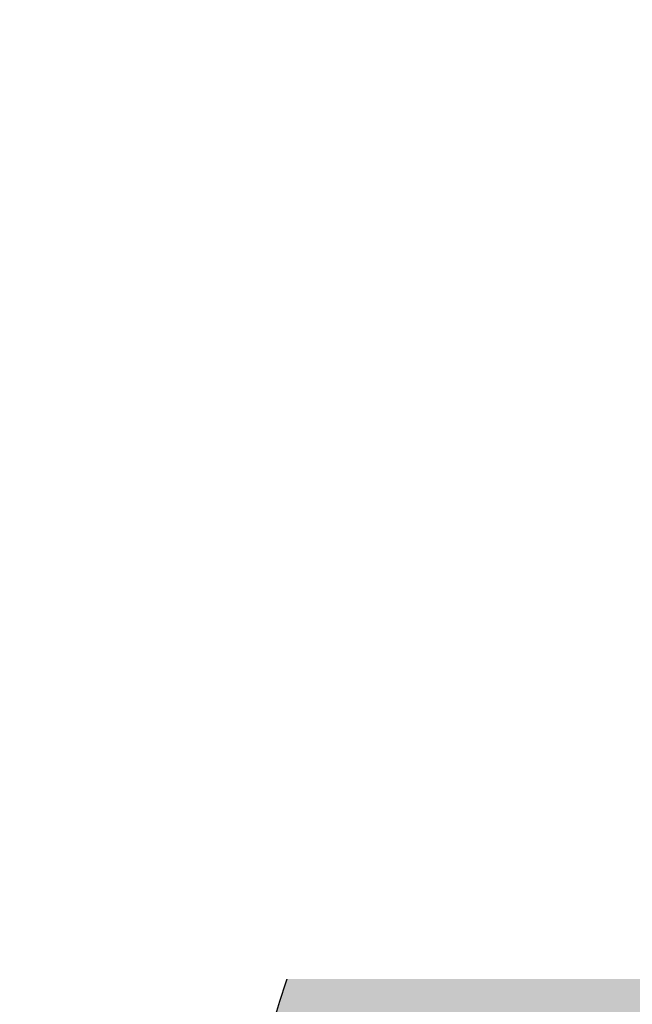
# Model space of a CAD drawing. Header units: millimetres. Extents: x -57162 to 485422, y -209335 to -9481.
# Tile 595 of 656: x 141875 to 141967, y -39586 to -39436. Entities that reach past the tile are written whole.
import ezdxf
from ezdxf import colors
from ezdxf.entities.mleader import LeaderData, LeaderLine
from ezdxf.math import Vec2, Vec3

# ---------------------------------------------------------------- set-up
doc = ezdxf.new("R2010")
doc.units = ezdxf.units.MM
doc.linetypes.add('DASHDOT', pattern=[25.4, 12.7, -6.35, 0, -6.35])
doc.layers.add('dim_light', color=12, linetype='Continuous', lineweight=9)
doc.layers.add('dim_pot', color=128, linetype='Continuous', lineweight=9)
for name, color, linetype, lineweight, true_color in [('dim_razv', 7, 'DASHDOT', 9, 0x183018), ('EOM vinoski', 7, 'Continuous', 5, 0x423200), ('pol', 7, 'Continuous', 15, 0x55666d)]:
    doc.layers.add(name, color=color, linetype=linetype, lineweight=lineweight, true_color=true_color)
doc.layers.add('Knauf_узлы', color=7, linetype='Continuous')
doc.styles.add('fl_iso paper', font='isocpeur.ttf', dxfattribs={"width": 0.8, "oblique": 10})
doc.styles.add('In tre', font='isocpeur.ttf', dxfattribs={"width": 0.8, "oblique": 10})

# ---------------------------------------------------------------- blocks, each defined once
blk = doc.blocks.new('_DOT')
at = {"color": 0, "linetype": 'ByBlock'}
blk.add_line((-0.5, 0), (-1, 0), dxfattribs=at)
at = {"color": 0, "linetype": 'ByBlock', "const_width": 0.5}
blk.add_lwpolyline([(-0.25, 0, 1), (0.25, 0, 1)], format="xyb", close=True, dxfattribs=at)

msp = doc.modelspace()

# ---------------------------------------------------------------- hatches: boundary and pattern name
at = {"layer": 'Knauf_узлы', "linetype": 'Continuous', "lineweight": -3, "ltscale": 10}
h = msp.add_hatch(color=9, dxfattribs=at)
edge = h.paths.add_edge_path()
edge.add_arc((142008.0203960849, -39493.7027071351), 1.000000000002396, 119.2099713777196, 140.0000000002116, ccw=False)
edge.add_line((142007.5323845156, -39492.82986997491), (141969.5473859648, -39492.82986997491))
edge.add_spline(control_points=[(141969.547385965, -39492.8298699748), (141968.4924326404, -39493.66399460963), (141967.4483426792, -39494.51772395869), (141966.415409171, -39495.39154947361)], knot_values=[1.117274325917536, 1.117274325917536, 1.117274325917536, 1.117274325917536, 1.143805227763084, 1.143805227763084, 1.143805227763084, 1.143805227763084], degree=3, periodic=0)
edge.add_line((141966.4154091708, -39495.3915494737), (142005.6271693, -39495.3915494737))
edge.add_arc((142008.0524849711, -39495.99805082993), 2.499999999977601, 140.0000000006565, 165.9599225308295, ccw=False)
edge.add_line((142006.1373738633, -39494.39108180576), (142007.2543516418, -39493.05991952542))
edge = h.paths.add_edge_path()
edge.add_arc((142008.0524849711, -39495.99805082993), 2.499999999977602, 165.9599225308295, 180, ccw=False)
edge.add_line((142005.6271693, -39495.3915494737), (141966.4154091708, -39495.3915494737))
edge.add_spline(control_points=[(141966.415409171, -39495.39154947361), (141964.7347799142, -39496.81330287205), (141963.0836848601, -39498.28825635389), (141961.4633864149, -39499.81852671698)], knot_values=[1.074107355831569, 1.074107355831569, 1.074107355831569, 1.074107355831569, 1.117274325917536, 1.117274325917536, 1.117274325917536, 1.117274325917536], degree=3, periodic=0)
edge.add_line((141961.4633864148, -39499.81852671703), (142005.5524849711, -39499.81852671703))
edge.add_line((142005.5524849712, -39499.81852671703), (142005.5524849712, -39495.99805082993))
edge = h.paths.add_edge_path()
edge.add_arc((142006.5063102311, -39501.59876930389), 1.516913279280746, 312.9080005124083, 356.5011903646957)
edge.add_arc((142006.5203960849, -39501.69134318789), 1.499999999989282, 0, 47.15635695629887)
edge.add_arc((142008.6453960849, -39499.40005534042), 1.625000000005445, 194.9230086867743, 227.1563569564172, ccw=False)
edge.add_line((142007.075202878, -39499.81852671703), (141961.4633864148, -39499.81852671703))
edge.add_spline(control_points=[(141961.4633864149, -39499.81852671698), (141958.6817217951, -39502.44563466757), (141954.5155232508, -39506.76548639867), (141950.5822103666, -39511.50181919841), (141949.2180364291, -39513.22923079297)], knot_values=[0.9593702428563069, 0.9593702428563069, 0.9593702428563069, 0.9593702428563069, 1.033477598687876, 1.074107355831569, 1.074107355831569, 1.074107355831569, 1.074107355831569], degree=3, periodic=0)
edge.add_line((141949.2180364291, -39513.229230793), (142008.0203960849, -39513.229230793))
edge.add_line((142008.0203960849, -39513.229230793), (142008.0203960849, -39510.69134318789))
edge.add_arc((142006.5203960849, -39510.69134318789), 1.499999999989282, 0, 47.15635695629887)
edge.add_arc((142008.6453960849, -39508.40005534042), 1.625000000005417, 132.8436430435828, 227.1563569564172, ccw=False)
edge.add_arc((142006.5203960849, -39506.10876749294), 1.49999999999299, 312.8436430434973, 360)
edge.add_arc((142006.5227949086, -39506.1935655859), 1.499999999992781, 3.240776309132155, 47.21635079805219)
edge.add_arc((142008.6453976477, -39503.9000567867), 1.625000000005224, 132.9080061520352, 227.2162024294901, ccw=False)
edge = h.paths.add_edge_path()
edge.add_arc((142000.7043293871, -39519.61459382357), 1.499999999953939, 320.0000000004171, 367.156356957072)
edge.add_arc((142003.8049852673, -39519.22528917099), 1.625000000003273, 92.84364304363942, 187.1563569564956, ccw=False)
edge.add_arc((142003.6499522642, -39516.10413717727), 1.499999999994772, 272.8436430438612, 320.0000000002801)
edge.add_line((142004.7990189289, -39517.06831859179), (142008.0203960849, -39513.229230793))
edge.add_line((142008.0203960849, -39513.229230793), (141949.2180364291, -39513.229230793))
edge.add_spline(control_points=[(141949.2180364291, -39513.22923079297), (141945.9293963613, -39517.39353479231), (141942.807305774, -39521.84969919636), (141939.8441369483, -39526.56964672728)], knot_values=[0.8614233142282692, 0.8614233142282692, 0.8614233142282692, 0.8614233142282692, 0.9593702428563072, 0.9593702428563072, 0.9593702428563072, 0.9593702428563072], degree=3, periodic=0)
edge.add_line((141939.8441369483, -39526.56964672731), (141979.3071362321, -39526.56964672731))
edge.add_arc((141979.6550950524, -39527.5071565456), 1.000000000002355, 69.63748183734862, 110.36251816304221, ccw=False)
edge.add_line((141980.0030538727, -39526.56964672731), (141996.8264579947, -39526.56964672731))
edge.add_line((141996.8264579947, -39526.56964672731), (142001.8533960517, -39520.57877523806))
edge = h.paths.add_edge_path()
edge.add_line((141977.6099872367, -39528.38869730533), (141978.8890506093, -39526.86436893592))
edge.add_arc((141979.6550950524, -39527.5071565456), 1.000000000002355, 110.36251816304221, 140.0000000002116, ccw=False)
edge.add_line((141979.3071362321, -39526.56964672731), (141939.8441369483, -39526.56964672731))
edge.add_spline(control_points=[(141939.8441369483, -39526.56964672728), (141939.1575874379, -39527.66323195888), (141938.4795692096, -39528.77097766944), (141937.8099873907, -39529.89253463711)], knot_values=[0.838729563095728, 0.838729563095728, 0.838729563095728, 0.838729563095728, 0.861423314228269, 0.861423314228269, 0.861423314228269, 0.861423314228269], degree=3, periodic=0)
edge.add_line((141937.8099873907, -39529.89253463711), (141976.7417463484, -39529.89253463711))
edge.add_arc((141981.4402094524, -39531.60263535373), 4.999999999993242, 140.0000000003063, 160.0000000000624, ccw=False)
h = msp.add_hatch(color=9, dxfattribs=at)
edge = h.paths.add_edge_path()
edge.add_arc((141981.4402094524, -39531.60263535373), 4.999999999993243, 160.0000000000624, 180, ccw=False)
edge.add_line((141976.7417463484, -39529.89253463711), (141937.8099873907, -39529.89253463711))
edge.add_spline(control_points=[(141937.8099873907, -39529.89253463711), (141933.6310658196, -39536.89227458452), (141929.7807527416, -39544.42997993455), (141926.2359847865, -39552.42075549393)], knot_values=[0.6970957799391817, 0.6970957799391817, 0.6970957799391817, 0.6970957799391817, 0.8387295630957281, 0.8387295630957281, 0.8387295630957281, 0.8387295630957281], degree=3, periodic=0)
edge.add_line((141926.2359847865, -39552.42075549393), (141976.4402094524, -39552.42075549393))
edge.add_line((141976.4402094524, -39552.42075549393), (141976.4402094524, -39531.60263535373))
msp.add_hatch(color=9, dxfattribs=at).paths.add_polyline_path([(142114.6705250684, -39693.21227040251), (142232.7919948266, -39552.42075549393), (141926.2359847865, -39552.42075549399), (141926.0318698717, -39552.8821457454), (141925.8284316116, -39553.34453719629), (141925.6256690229, -39553.80792622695), (141925.4235811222, -39554.27230921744), (141925.2221669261, -39554.73768254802), (141925.0214254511, -39555.20404259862), (141924.821355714, -39555.67138574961), (141924.6219567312, -39556.13970838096), (141924.4232275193, -39556.60900687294), (141924.2251670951, -39557.07927760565), (141924.027774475, -39557.55051695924), (141923.8310486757, -39558.0227213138), (141923.6349887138, -39558.49588704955), (141923.4395936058, -39558.97001054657), (141923.2448623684, -39559.44508818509), (141923.0507940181, -39559.92111634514), (141922.8573875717, -39560.39809140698), (141922.6646420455, -39560.87600975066), (141922.4725564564, -39561.35486775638), (141922.2811298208, -39561.83466180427), (141922.0903611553, -39562.31538827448), (141921.9002494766, -39562.79704354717), (141921.7107938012, -39563.27962400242), (141921.5219931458, -39563.76312602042), (141921.3338465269, -39564.24754598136), (141921.1463529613, -39564.73288026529), (141920.9595114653, -39565.21912525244), (141920.7733210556, -39565.70627732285), (141920.587780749, -39566.19433285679), (141920.4028895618, -39566.68328823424), (141920.2186465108, -39567.17313983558), (141920.0350506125, -39567.66388404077), (141919.8521008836, -39568.15551723), (141919.6697963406, -39568.64803578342), (141919.4881360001, -39569.14143608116), (141919.3071188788, -39569.63571450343), (141919.1267439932, -39570.13086743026), (141918.9470103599, -39570.62689124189), (141918.7679169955, -39571.12378231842), (141918.5894629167, -39571.62153704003), (141918.41164714, -39572.12015178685), (141918.2344686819, -39572.61962293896), (141918.0579265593, -39573.11994687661), (141917.8820197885, -39573.62111997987), (141917.7067473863, -39574.12313862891), (141917.5321083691, -39574.6259992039), (141917.3581017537, -39575.12969808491), (141917.1847265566, -39575.63423165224), (141917.0119817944, -39576.13959628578), (141916.8398664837, -39576.6457883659), (141916.6683796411, -39577.15280427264), (141916.4975202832, -39577.66064038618), (141916.3272874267, -39578.16929308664), (141916.157680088, -39578.67875875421), (141915.9886972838, -39579.18903376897), (141915.8203380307, -39579.70011451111), (141915.6526013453, -39580.21199736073), (141915.4854862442, -39580.72467869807), (141915.318991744, -39581.23815490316), (141915.1531168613, -39581.75242235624), (141914.9878606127, -39582.26747743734), (141914.8232220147, -39582.78331652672), (141914.6592000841, -39583.29993600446), (141914.4957938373, -39583.81733225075), (141914.333002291, -39584.33550164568), (141914.1708244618, -39584.85444056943), (141914.0092593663, -39585.37414540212), (141913.8483060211, -39585.89461252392), (141913.6879634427, -39586.41583831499), (141913.5282306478, -39586.93781915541), (141913.369106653, -39587.46055142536), (141913.2105904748, -39587.984031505), (141913.0526811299, -39588.50825577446), (141912.895377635, -39589.03322061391), (141912.7386790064, -39589.55892240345), (141912.5825842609, -39590.08535752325), (141912.4270924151, -39590.61252235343), (141912.2722024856, -39591.14041327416), (141912.1179134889, -39591.66902666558), (141911.9642244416, -39592.19835890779), (141911.8111343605, -39592.72840638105), (141911.6586422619, -39593.25916546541), (141911.5067471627, -39593.79063254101), (141911.3554480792, -39594.32280398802), (141911.2047440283, -39594.85567618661), (141911.0546340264, -39595.38924551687), (141910.9051170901, -39595.92350835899), (141910.7561922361, -39596.45846109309), (141910.6078584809, -39596.99410009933), (141910.4601148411, -39597.53042175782), (141910.3129603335, -39598.06742244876), (141910.1663939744, -39598.60509855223), (141910.0204147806, -39599.14344644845), (141909.8750217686, -39599.68246251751), (141909.730213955, -39600.22214313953), (141909.5859903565, -39600.76248469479), (141909.4423499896, -39601.3034835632), (141909.299291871, -39601.84513612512), (141909.1568150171, -39602.38743876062), (141909.0149184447, -39602.93038784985), (141908.8736011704, -39603.47397977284), (141908.7328622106, -39604.01821090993), (141908.5927005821, -39604.56307764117), (141908.4531153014, -39605.10857634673), (141908.314105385, -39605.6547034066), (141908.1756698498, -39606.20145520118), (141908.0378077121, -39606.74882811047), (141907.9005179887, -39607.29681851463), (141907.763799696, -39607.84542279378), (141907.6276518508, -39608.39463732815), (141907.4920734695, -39608.94445849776), (141907.3570635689, -39609.49488268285), (141907.2226211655, -39610.04590626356), (141907.0887452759, -39610.59752561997), (141906.9554349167, -39611.14973713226), (141906.8226891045, -39611.70253718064), (141906.6905068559, -39612.25592214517), (141906.5588871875, -39612.80988840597), (141906.4278291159, -39613.36443234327), (141906.2973316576, -39613.91955033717), (141906.1673938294, -39614.47523876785), (141906.0380146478, -39615.03149401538), (141905.9091931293, -39615.58831245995), (141905.7809282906, -39616.14569048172), (141905.6532191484, -39616.7036244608), (141905.526064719, -39617.26211077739), (141905.3994640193, -39617.82114581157), (141905.2734160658, -39618.38072594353), (141905.147919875, -39618.94084755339), (141905.0229744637, -39619.50150702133), (141904.8985788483, -39620.06270072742), (141904.7747320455, -39620.62442505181), (141904.6514330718, -39621.18667637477), (141904.5286809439, -39621.74945107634), (141904.4064746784, -39622.31274553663), (141904.2848132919, -39622.87655613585), (141904.1636958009, -39623.44087925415), (141904.0431212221, -39624.00571127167), (141903.923088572, -39624.57104856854), (141903.8035968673, -39625.13688752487), (141903.6846451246, -39625.70322452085), (141903.5662323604, -39626.27005593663), (141903.4483575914, -39626.83737815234), (141903.3310198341, -39627.40518754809), (141903.2142181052, -39627.97348050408), (141903.0979514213, -39628.54225340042), (141902.9822187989, -39629.11150261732), (141902.8670192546, -39629.68122453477), (141902.7523518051, -39630.25141553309), (141902.6382154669, -39630.82207199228), (141902.5246092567, -39631.3931902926), (141902.411532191, -39631.96476681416), (141902.2989832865, -39632.53679793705), (141902.1869615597, -39633.10928004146), (141902.0754660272, -39633.68220950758), (141901.9644957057, -39634.25558271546), (141901.8540496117, -39634.82939604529), (141901.7441267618, -39635.40364587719), (141901.6347261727, -39635.97832859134), (141901.5258468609, -39636.55344056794), (141901.417487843, -39637.128978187), (141901.3096481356, -39637.70493782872), (141901.2023267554, -39638.28131587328), (141901.0955227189, -39638.85810870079), (141900.9892350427, -39639.43531269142), (141900.8834627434, -39640.01292422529), (141900.7782048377, -39640.59093968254), (141900.673460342, -39641.16935544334), (141900.5692282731, -39641.74816788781), (141900.4655076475, -39642.32737339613), (141900.3622974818, -39642.90696834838), (141900.2595967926, -39643.48694912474), (141900.1574045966, -39644.06731210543), (141900.0557199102, -39644.64805367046), (141899.9545417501, -39645.22917020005), (141899.853869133, -39645.81065807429), (141899.7537010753, -39646.39251367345), (141899.6540365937, -39646.97473337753), (141899.5548747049, -39647.55731356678), (141899.4562144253, -39648.14025062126), (141899.3580547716, -39648.72354092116), (141899.2603947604, -39649.30718084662), (141899.1632334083, -39649.89116677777), (141899.0665697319, -39650.4754950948), (141898.9704027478, -39651.06016217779), (141898.8747314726, -39651.64516440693), (141898.7795549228, -39652.23049816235), (141898.6848721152, -39652.81615982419), (141898.5906820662, -39653.4021457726), (141898.4969837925, -39653.98845238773), (141898.4037763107, -39654.57507604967), (141898.3110586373, -39655.16201313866), (141898.2188297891, -39655.74926003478), (141898.1270887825, -39656.33681311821), (141898.0358346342, -39656.92466876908), (141897.9450663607, -39657.51282336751), (141897.8547829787, -39658.10127329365), (141897.7649835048, -39658.69001492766), (141897.6756669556, -39659.27904464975), (141897.5868323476, -39659.8683588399), (141897.4984786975, -39660.45795387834), (141897.4106050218, -39661.04782614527), (141897.3232103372, -39661.63797202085), (141897.2362936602, -39662.22838788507), (141897.1498540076, -39662.81907011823), (141897.0638903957, -39663.41001510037), (141896.9784018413, -39664.00121921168), (141896.893387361, -39664.59267883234), (141896.8088459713, -39665.18439034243), (141896.7247766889, -39665.77635012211), (141896.6411785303, -39666.36855455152), (141896.5580505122, -39666.96100001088), (141896.475391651, -39667.55368288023), (141896.3932009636, -39668.14659953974), (141896.3114774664, -39668.73974636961), (141896.230220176, -39669.33311974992), (141896.1494281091, -39669.92671606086), (141896.0691002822, -39670.52053168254), (141895.9892357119, -39671.11456299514), (141895.9098334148, -39671.70880637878), (141895.8308924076, -39672.30325821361), (141895.7524117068, -39672.89791487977), (141895.674390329, -39673.49277275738), (141895.5968272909, -39674.08782822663), (141895.519721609, -39674.68307766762), (141895.4430722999, -39675.27851746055), (141895.3668783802, -39675.87414398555), (141895.2911388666, -39676.46995362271), (141895.2158527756, -39677.06594275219), (141895.1410191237, -39677.66210775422), (141895.0666369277, -39678.25844500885), (141894.9927052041, -39678.8549508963), (141894.9192229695, -39679.45162179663), (141894.8461892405, -39680.04845409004), (141894.7736030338, -39680.64544415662), (141894.7014633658, -39681.24258837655), (141894.6297692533, -39681.83988313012), (141894.5585197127, -39682.4373247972), (141894.4877137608, -39683.03490975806), (141894.417350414, -39683.6326343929), (141894.347428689, -39684.23049508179), (141894.2779476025, -39684.82848820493), (141894.2089061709, -39685.42661014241), (141894.1403034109, -39686.02485727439), (141894.0721383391, -39686.62322598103), (141894.0044099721, -39687.22171264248), (141893.9371173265, -39687.82031363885), (141893.8702594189, -39688.41902535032), (141893.8038352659, -39689.01784415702), (141893.737843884, -39689.61676643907), (141893.6722842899, -39690.21578857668), (141893.6071555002, -39690.81490694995), (141893.5424565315, -39691.414117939), (141893.4781864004, -39692.01341792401), (141893.4143441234, -39692.61280328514), (141893.3509287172, -39693.21227040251)])

# ---------------------------------------------------------------- linework, layer by layer
msp.add_open_spline([(141893.3509287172, -39693.21227040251), (141901.0876888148, -39619.82506290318), (141935.706789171, -39476.56323487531), (142066.8496121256, -39455.7604842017), (142149.727123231, -39455.11030419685), (142174.9279275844, -39452.94346966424)], degree=3, knots=[0, 0, 0, 0, 1, 2, 2.488944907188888, 2.488944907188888, 2.488944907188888, 2.488944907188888])

# ---------------------------------------------------------------- next in the draw order: leaders
at = {"layer": 'dim_razv', "color": 0, "linetype": 'ByBlock'}
ml = msp.add_multileader_mtext('Standard', dxfattribs=at)
ml.set_content('Плитка керамогранитная под камень, 600х1200мм', style='In tre')
ml.set_leader_properties()
ml.build(insert=Vec2(0, 0))
ml.multileader.update_dxf_attribs({"text_left_attachment_type": 6, "text_right_attachment_type": 6, "dogleg_length": 1, "arrow_head_size": 0, "scale": 49.99999999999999})
ctx = ml.context
ctx.base_point, ctx.scale, ctx.char_height, ctx.arrow_head_size, ctx.landing_gap_size, ctx.plane_origin = Vec3(63538.15605726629, -38905.94792289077), 49.99999999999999, 200, 0, 4.499999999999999, Vec3(73599.28029951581, -37039.40301085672)
ctx.left_attachment, ctx.right_attachment = 6, 6
notes = []
notes.append((ctx, [(1, (1, 1, 0), (63488.15605726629, -38905.94792289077), (1, 0), 49.99999999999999, [(1, [(62029.11951209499, -41354.07333287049), (63165.81667049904, -40419.0733328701)], 0, [])])]))
ctx.mtext.insert, ctx.mtext.width, ctx.mtext.defined_height, ctx.mtext.flow_direction = Vec3(63542.65605726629, -38665.94792289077), 2689.948577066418, 696.6098129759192, 5
ctx.mtext.has_bg_fill, ctx.mtext.bg_color, ctx.mtext.bg_scale_factor, ctx.mtext.bg_transparency, ctx.mtext.use_window_bg_color = 1, -1027028792, 1.5, 0, 1
for ctx, leaders in notes:
    for number, flags, end, landing, length, lines in leaders:
        leader = LeaderData()
        leader.index, (leader.has_last_leader_line, leader.has_dogleg_vector, leader.attachment_direction) = number, flags
        leader.last_leader_point, leader.dogleg_vector, leader.dogleg_length = Vec3(end), Vec3(landing), length
        for number, points, colour, breaks in lines:
            line = LeaderLine()
            line.index, line.vertices, line.color, line.breaks = number, Vec3.list(points), colors.encode_raw_color(colour), breaks
            leader.lines.append(line)
        ctx.leaders.append(leader)

# ---------------------------------------------------------------- next in the draw order: leaders
at = {"layer": 'dim_light'}
ml = msp.add_multileader_mtext('Standard', dxfattribs=at)
ml.set_content('\\pxsm1,ql;Контурная подсветка потолка светодиодной лентой', color=256, style='fl_iso paper')
ml.set_leader_properties(lineweight=5)
ml.set_arrow_properties(name='DOT')
ml.build(insert=Vec2(0, 0))
ml.multileader.update_dxf_attribs({"has_dogleg": 0, "text_left_attachment_type": 6, "text_right_attachment_type": 6, "dogleg_length": 0.75, "arrow_head_size": 60, "scale": 40})
ctx = ml.context
ctx.base_point, ctx.scale, ctx.char_height, ctx.arrow_head_size, ctx.landing_gap_size, ctx.plane_origin, ctx.plane_x_axis, ctx.plane_y_axis = Vec3(57237.51047690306, -37801.06351049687), 40, 250, 60, 80, Vec3(58864.08799274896, -31374.91616180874), Vec3(1, -2.449293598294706e-16), Vec3(2.449293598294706e-16, 1)
ctx.left_attachment, ctx.right_attachment = 6, 6
notes = []
notes.append((ctx, [(1, (1, 1, 0), (57207.51047690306, -37801.06351049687), (1, -2.449293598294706e-16), 30, [(1, [(53829.1195123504, -39205.072085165), (56679.11951236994, -40969.75131053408)], 0, [])])]))
ctx.mtext.insert, ctx.mtext.text_direction, ctx.mtext.width, ctx.mtext.defined_height, ctx.mtext.line_spacing_factor, ctx.mtext.flow_direction = Vec3(57317.51047690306, -37501.06351049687), Vec3(1, -2.449293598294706e-16), 4067.719967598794, 979.1234546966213, 0.7, 5
ctx.mtext.has_bg_fill, ctx.mtext.bg_color, ctx.mtext.bg_scale_factor, ctx.mtext.bg_transparency, ctx.mtext.use_window_bg_color = 1, -1027028792, 1.5, 0, 1
for ctx, leaders in notes:
    for number, flags, end, landing, length, lines in leaders:
        leader = LeaderData()
        leader.index, (leader.has_last_leader_line, leader.has_dogleg_vector, leader.attachment_direction) = number, flags
        leader.last_leader_point, leader.dogleg_vector, leader.dogleg_length = Vec3(end), Vec3(landing), length
        for number, points, colour, breaks in lines:
            line = LeaderLine()
            line.index, line.vertices, line.color, line.breaks = number, Vec3.list(points), colors.encode_raw_color(colour), breaks
            leader.lines.append(line)
        ctx.leaders.append(leader)

# ---------------------------------------------------------------- next in the draw order: leaders
at = {"layer": 'dim_razv', "color": 0, "linetype": 'ByBlock'}
ml = msp.add_multileader_mtext('Standard', dxfattribs=at)
ml.set_content('Плитка керамогранитная под камень, 600х1200мм', style='In tre')
ml.set_leader_properties()
ml.build(insert=Vec2(0, 0))
ml.multileader.update_dxf_attribs({"text_left_attachment_type": 6, "text_right_attachment_type": 6, "dogleg_length": 1, "arrow_head_size": 0, "scale": 49.99999999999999})
ctx = ml.context
ctx.base_point, ctx.scale, ctx.char_height, ctx.arrow_head_size, ctx.landing_gap_size, ctx.plane_origin = Vec3(42207.30869539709, -38360.02406073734), 49.99999999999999, 200, 0, 4.499999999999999, Vec3(49029.02991271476, -40767.00146680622)
ctx.left_attachment, ctx.right_attachment = 6, 6
notes = []
notes.append((ctx, [(0, (1, 1, 0), (44877.57409153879, -38360.02406073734), (-1, 0), 49.99999999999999, [(1, [(46154.11951207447, -39439.07333286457)], 0, [])])]))
ctx.mtext.insert, ctx.mtext.width, ctx.mtext.defined_height, ctx.mtext.flow_direction = Vec3(42211.80869539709, -38120.02406073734), 2761.718461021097, 696.6098129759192, 5
ctx.mtext.has_bg_fill, ctx.mtext.bg_color, ctx.mtext.bg_scale_factor, ctx.mtext.bg_transparency, ctx.mtext.use_window_bg_color = 1, -1027028792, 1.5, 0, 1
for ctx, leaders in notes:
    for number, flags, end, landing, length, lines in leaders:
        leader = LeaderData()
        leader.index, (leader.has_last_leader_line, leader.has_dogleg_vector, leader.attachment_direction) = number, flags
        leader.last_leader_point, leader.dogleg_vector, leader.dogleg_length = Vec3(end), Vec3(landing), length
        for number, points, colour, breaks in lines:
            line = LeaderLine()
            line.index, line.vertices, line.color, line.breaks = number, Vec3.list(points), colors.encode_raw_color(colour), breaks
            leader.lines.append(line)
        ctx.leaders.append(leader)

# ---------------------------------------------------------------- next in the draw order: leaders
at = {"layer": 'EOM vinoski', "linetype": 'ByBlock', "lineweight": 0}
ml = msp.add_multileader_mtext('Standard', dxfattribs=at)
ml.set_content('\\pxsm1;Элетровывод в стене, \\Pдля подключения бегущей строки', color=256, style='fl_iso paper')
ml.set_leader_properties(lineweight=5)
ml.set_arrow_properties(name='DOT')
ml.build(insert=Vec2(0, 0))
ml.multileader.update_dxf_attribs({"has_dogleg": 0, "text_left_attachment_type": 6, "text_right_attachment_type": 6, "dogleg_length": 0.5, "arrow_head_size": 40, "scale": 40})
ctx = ml.context
ctx.base_point, ctx.scale, ctx.char_height, ctx.arrow_head_size, ctx.landing_gap_size, ctx.plane_origin = Vec3(54729.60779888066, -39208.41633167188), 40, 200, 40, 80, Vec3(51156.67062333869, -36735.19063551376)
ctx.left_attachment, ctx.right_attachment = 6, 6
notes = []
notes.append((ctx, [(1, (1, 1, 0), (54709.60779888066, -39208.41633167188), (1, 0), 20, [(0, [(51629.11951241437, -38484.61654442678), (53929.11951241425, -38136.0436044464)], 0, [])])]))
ctx.mtext.insert, ctx.mtext.width, ctx.mtext.defined_height, ctx.mtext.line_spacing_factor, ctx.mtext.flow_direction = Vec3(54809.60779888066, -38948.41633167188), 3076.561588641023, 629.6778815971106, 0.9, 5
ctx.mtext.has_bg_fill, ctx.mtext.bg_color, ctx.mtext.bg_scale_factor, ctx.mtext.bg_transparency, ctx.mtext.use_window_bg_color = 1, -1027028792, 1.5, 0, 1
for ctx, leaders in notes:
    for number, flags, end, landing, length, lines in leaders:
        leader = LeaderData()
        leader.index, (leader.has_last_leader_line, leader.has_dogleg_vector, leader.attachment_direction) = number, flags
        leader.last_leader_point, leader.dogleg_vector, leader.dogleg_length = Vec3(end), Vec3(landing), length
        for number, points, colour, breaks in lines:
            line = LeaderLine()
            line.index, line.vertices, line.color, line.breaks = number, Vec3.list(points), colors.encode_raw_color(colour), breaks
            leader.lines.append(line)
        ctx.leaders.append(leader)

# ---------------------------------------------------------------- next in the draw order: leaders
ml = msp.add_multileader_mtext('Standard', dxfattribs=at)
ml.set_content('\\pxsm1;Розетки силовые для подключения вендинговых аппаратов', color=256, style='fl_iso paper')
ml.set_leader_properties(lineweight=5)
ml.set_arrow_properties(name='DOT')
ml.build(insert=Vec2(0, 0))
ml.multileader.update_dxf_attribs({"has_dogleg": 0, "text_left_attachment_type": 6, "text_right_attachment_type": 6, "dogleg_length": 0.5, "arrow_head_size": 40, "scale": 40})
ctx = ml.context
ctx.base_point, ctx.scale, ctx.char_height, ctx.arrow_head_size, ctx.landing_gap_size, ctx.plane_origin = Vec3(68938.66058611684, -39467.65541040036), 40, 200, 40, 80, Vec3(61720.10858397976, -38568.23238643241)
ctx.left_attachment, ctx.right_attachment = 6, 6
notes = []
notes.append((ctx, [(1, (1, 1, 0), (68918.66058611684, -39467.65541040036), (1, 0), 20, [(2, [(68018.69262232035, -40364.08103828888)], 0, [])])]))
ctx.mtext.insert, ctx.mtext.width, ctx.mtext.defined_height, ctx.mtext.line_spacing_factor, ctx.mtext.flow_direction = Vec3(69018.66058611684, -39207.65541040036), 3076.561588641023, 629.6778815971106, 0.9, 5
ctx.mtext.has_bg_fill, ctx.mtext.bg_color, ctx.mtext.bg_scale_factor, ctx.mtext.bg_transparency, ctx.mtext.use_window_bg_color = 1, -1027028792, 1.5, 0, 1
for ctx, leaders in notes:
    for number, flags, end, landing, length, lines in leaders:
        leader = LeaderData()
        leader.index, (leader.has_last_leader_line, leader.has_dogleg_vector, leader.attachment_direction) = number, flags
        leader.last_leader_point, leader.dogleg_vector, leader.dogleg_length = Vec3(end), Vec3(landing), length
        for number, points, colour, breaks in lines:
            line = LeaderLine()
            line.index, line.vertices, line.color, line.breaks = number, Vec3.list(points), colors.encode_raw_color(colour), breaks
            leader.lines.append(line)
        ctx.leaders.append(leader)

# ---------------------------------------------------------------- next in the draw order: leaders
at = {"layer": 'pol', "color": 1, "linetype": 'ByBlock', "true_color": 0xff0000}
ml = msp.add_multileader_mtext('Standard', dxfattribs=at)
ml.set_content('Лоток щелевой\\Pводоотводный в полу, модульный. Лщ-1', color=(255, 0, 0), style='In tre')
ml.set_leader_properties()
ml.build(insert=Vec2(0, 0))
ml.multileader.update_dxf_attribs({"text_left_attachment_type": 6, "text_right_attachment_type": 6, "dogleg_length": 1, "arrow_head_size": 0, "scale": 49.99999999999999})
ctx = ml.context
ctx.base_point, ctx.scale, ctx.char_height, ctx.arrow_head_size, ctx.landing_gap_size, ctx.plane_origin = Vec3(42986.29172050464, -38066.01593105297), 49.99999999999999, 200, 0, 4.499999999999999, Vec3(59001.8021421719, -35573.40596936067)
ctx.left_attachment, ctx.right_attachment = 6, 6
notes = []
notes.append((ctx, [(0, (1, 1, 0), (45252.0836562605, -38066.01593105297), (-1, 0), 49.99999999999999, [(1, [(47579.11951236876, -41113.57181608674)], 0, [])])]))
ctx.mtext.insert, ctx.mtext.width, ctx.mtext.defined_height, ctx.mtext.flow_direction = Vec3(42990.79172050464, -37806.01593105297), 2329.345139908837, 696.6098129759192, 5
ctx.mtext.has_bg_fill, ctx.mtext.bg_color, ctx.mtext.bg_scale_factor, ctx.mtext.bg_transparency, ctx.mtext.use_window_bg_color = 1, -1027028792, 1.5, 0, 1
for ctx, leaders in notes:
    for number, flags, end, landing, length, lines in leaders:
        leader = LeaderData()
        leader.index, (leader.has_last_leader_line, leader.has_dogleg_vector, leader.attachment_direction) = number, flags
        leader.last_leader_point, leader.dogleg_vector, leader.dogleg_length = Vec3(end), Vec3(landing), length
        for number, points, colour, breaks in lines:
            line = LeaderLine()
            line.index, line.vertices, line.color, line.breaks = number, Vec3.list(points), colors.encode_raw_color(colour), breaks
            leader.lines.append(line)
        ctx.leaders.append(leader)

# ---------------------------------------------------------------- next in the draw order: leaders
at = {"layer": 'dim_pot', "color": 0, "linetype": 'ByBlock'}
ml = msp.add_multileader_mtext('Standard', dxfattribs=at)
ml.set_content('Лючок 400х400 для обслуживания запотолочных пожарных извещателей, расположение уточнить по месту', style='In tre')
ml.set_leader_properties()
ml.build(insert=Vec2(0, 0))
ml.multileader.update_dxf_attribs({"text_left_attachment_type": 6, "text_right_attachment_type": 6, "dogleg_length": 1, "arrow_head_size": 0, "scale": 49.99999999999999})
ctx = ml.context
ctx.base_point, ctx.scale, ctx.char_height, ctx.arrow_head_size, ctx.landing_gap_size, ctx.plane_origin = Vec3(45050.38395697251, -37689.97001660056), 49.99999999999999, 200, 0, 4.499999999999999, Vec3(51910.1907999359, -32626.56385742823)
ctx.left_attachment, ctx.right_attachment = 6, 6
notes = []
notes.append((ctx, [(0, (1, 1, 0), (48659.13131883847, -37689.97001660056), (-1, 0), 49.99999999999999, [(0, [(52569.1195123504, -40639.07333285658), (52569.1195123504, -36789.07333288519)], 0, [])])]))
ctx.mtext.insert, ctx.mtext.width, ctx.mtext.defined_height, ctx.mtext.flow_direction = Vec3(45054.88395697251, -37429.97001660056), 3669.398800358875, 696.6098129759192, 5
ctx.mtext.has_bg_fill, ctx.mtext.bg_color, ctx.mtext.bg_scale_factor, ctx.mtext.bg_transparency, ctx.mtext.use_window_bg_color = 1, -1027028792, 1.5, 0, 1
for ctx, leaders in notes:
    for number, flags, end, landing, length, lines in leaders:
        leader = LeaderData()
        leader.index, (leader.has_last_leader_line, leader.has_dogleg_vector, leader.attachment_direction) = number, flags
        leader.last_leader_point, leader.dogleg_vector, leader.dogleg_length = Vec3(end), Vec3(landing), length
        for number, points, colour, breaks in lines:
            line = LeaderLine()
            line.index, line.vertices, line.color, line.breaks = number, Vec3.list(points), colors.encode_raw_color(colour), breaks
            leader.lines.append(line)
        ctx.leaders.append(leader)

# ---------------------------------------------------------------- next in the draw order: leaders
at = {"layer": 'dim_light'}
ml = msp.add_multileader_mtext('Standard', dxfattribs=at)
ml.set_content('Опуск LED-подсветки контурная подсветка зеркала', color=256, style='In tre')
ml.set_leader_properties()
ml.build(insert=Vec2(0, 0))
ml.multileader.update_dxf_attribs({"text_left_attachment_type": 6, "text_right_attachment_type": 6, "dogleg_length": 2.843600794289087, "arrow_head_size": 0, "scale": 49.99999999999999})
ctx = ml.context
ctx.base_point, ctx.scale, ctx.char_height, ctx.arrow_head_size, ctx.landing_gap_size, ctx.plane_origin = Vec3(62804.11008068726, -38362.26237354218), 49.99999999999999, 250, 0, 4.499999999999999, Vec3(65160.90237915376, -33183.8609031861)
ctx.left_attachment, ctx.right_attachment = 6, 6
notes = []
notes.append((ctx, [(0, (1, 1, 0), (65935.74788915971, -38362.26237354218), (-1, 0), 350.3925729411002, [(2, [(61079.11951209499, -40469.07333288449), (61879.11951209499, -40469.07333287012), (64129.11951209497, -40369.0733328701)], 0, []), (3, [(64929.11951209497, -40369.0733328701)], 0, [])])]))
ctx.mtext.insert, ctx.mtext.width, ctx.mtext.defined_height, ctx.mtext.flow_direction = Vec3(62808.61008068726, -38037.26237354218), 3147.623815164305, 696.6098129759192, 5
ctx.mtext.has_bg_fill, ctx.mtext.bg_color, ctx.mtext.bg_scale_factor, ctx.mtext.bg_transparency, ctx.mtext.use_window_bg_color = 1, -1027028792, 1.5, 0, 1
for ctx, leaders in notes:
    for number, flags, end, landing, length, lines in leaders:
        leader = LeaderData()
        leader.index, (leader.has_last_leader_line, leader.has_dogleg_vector, leader.attachment_direction) = number, flags
        leader.last_leader_point, leader.dogleg_vector, leader.dogleg_length = Vec3(end), Vec3(landing), length
        for number, points, colour, breaks in lines:
            line = LeaderLine()
            line.index, line.vertices, line.color, line.breaks = number, Vec3.list(points), colors.encode_raw_color(colour), breaks
            leader.lines.append(line)
        ctx.leaders.append(leader)

doc.saveas('drawing.dxf')
